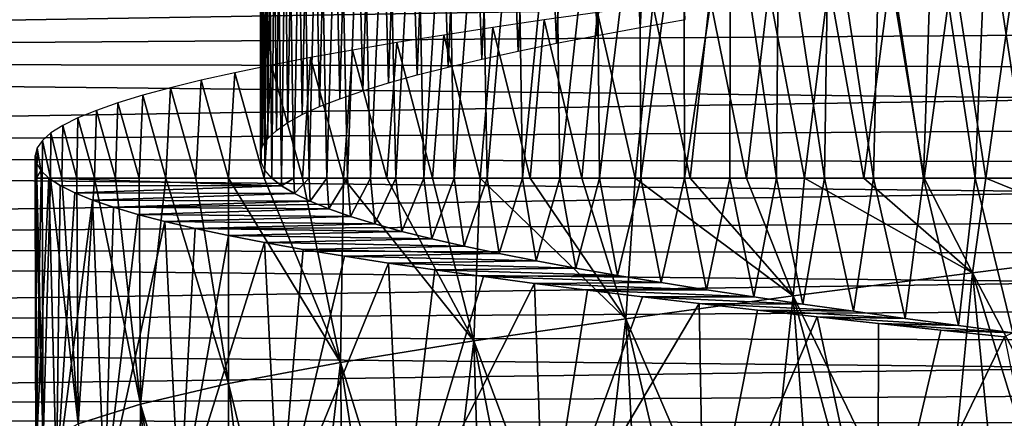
# Model space of a CAD drawing. Header units: millimetres. Extents: x -161 to 161, y -94 to 1149.
# Tile 879 of 1056: x 37.42 to 42.66, y 448.22 to 450.34. Entities that reach past the tile are written whole.
import ezdxf

# ---------------------------------------------------------------- set-up
doc = ezdxf.new("R2010")
doc.units = ezdxf.units.MM
doc.header["$LTSCALE"] = 81.481481
for name, color, linetype in [('43', 7, 'CONTINUOUS'), ('44', 7, 'CONTINUOUS'), ('62', 7, 'CONTINUOUS'), ('78', 7, 'CONTINUOUS'), ('86', 7, 'CONTINUOUS'), ('87', 7, 'CONTINUOUS'), ('88', 7, 'CONTINUOUS')]:
    doc.layers.add(name, color=color, linetype=linetype)

msp = doc.modelspace()

# ---------------------------------------------------------------- linework, layer by layer
at = {"layer": '43', "color": 7, "linetype": 'CONTINUOUS', "true_color": 0xaaaaaa}
for points in [[(53, 450.5959, -13.1252), (53, 450.3327, -12.9039), (24.2, 450.6484, -13.1683), (53, 450.5959, -13.1252)], [(24.2, 450.6484, -13.1683), (53, 450.3327, -12.9039), (24.2, 450.1269, -12.7247), (24.2, 450.6484, -13.1683)], [(53, 450.3327, -12.9039), (53, 450.0734, -12.6768), (24.2, 450.1269, -12.7247), (53, 450.3327, -12.9039)], [(53, 450.0734, -12.6768), (53, 449.8185, -12.4442), (24.2, 450.1269, -12.7247), (53, 450.0734, -12.6768)], [(24.2, 450.1269, -12.7247), (53, 449.8185, -12.4442), (24.2, 449.6237, -12.2604), (24.2, 450.1269, -12.7247)], [(53, 449.8185, -12.4442), (53, 449.5682, -12.2065), (24.2, 449.6237, -12.2604), (53, 449.8185, -12.4442)], [(53, 449.5682, -12.2065), (53, 449.3229, -11.9639), (24.2, 449.6237, -12.2604), (53, 449.5682, -12.2065)], [(24.2, 449.6237, -12.2604), (53, 449.3229, -11.9639), (24.2, 449.1396, -11.7763), (24.2, 449.6237, -12.2604)], [(53, 449.3229, -11.9639), (53, 449.0828, -11.7167), (24.2, 449.1396, -11.7763), (53, 449.3229, -11.9639)], [(53, 449.0828, -11.7167), (53, 448.8482, -11.4652), (24.2, 449.1396, -11.7763), (53, 449.0828, -11.7167)], [(24.2, 449.1396, -11.7763), (53, 448.8482, -11.4652), (24.2, 448.6753, -11.2731), (24.2, 449.1396, -11.7763)], [(53, 448.8482, -11.4652), (53, 448.6194, -11.2096), (24.2, 448.6753, -11.2731), (53, 448.8482, -11.4652)], [(53, 448.6194, -11.2096), (53, 448.396, -10.9496), (24.2, 448.6753, -11.2731), (53, 448.6194, -11.2096)], [(24.2, 448.6753, -11.2731), (53, 448.396, -10.9496), (24.2, 448.2317, -10.7516), (24.2, 448.6753, -11.2731)], [(53, 448.396, -10.9496), (53, 448.1778, -10.685), (24.2, 448.2317, -10.7516), (53, 448.396, -10.9496)], [(53, 448.1778, -10.685), (53, 447.9648, -10.4157), (24.2, 448.2317, -10.7516), (53, 448.1778, -10.685)], [(24.2, 448.2317, -10.7516), (53, 447.9648, -10.4157), (24.2, 447.8095, -10.2126), (24.2, 448.2317, -10.7516)]]:
    msp.add_3dface(points, dxfattribs=at)
at = {"layer": '44', "color": 7, "linetype": 'CONTINUOUS', "true_color": 0xaaaaaa}
for points in [[(24.2, 450.1269, 12.7247), (53, 450.5959, 13.1252), (24.2, 450.6484, 13.1683), (24.2, 450.1269, 12.7247)], [(53, 450.3327, 12.9039), (53, 450.5959, 13.1252), (24.2, 450.1269, 12.7247), (53, 450.3327, 12.9039)], [(53, 450.0734, 12.6768), (53, 450.3327, 12.9039), (24.2, 450.1269, 12.7247), (53, 450.0734, 12.6768)], [(24.2, 449.6237, 12.2604), (53, 450.0734, 12.6768), (24.2, 450.1269, 12.7247), (24.2, 449.6237, 12.2604)], [(53, 449.8185, 12.4442), (53, 450.0734, 12.6768), (24.2, 449.6237, 12.2604), (53, 449.8185, 12.4442)], [(53, 449.5682, 12.2065), (53, 449.8185, 12.4442), (24.2, 449.6237, 12.2604), (53, 449.5682, 12.2065)], [(24.2, 449.1396, 11.7763), (53, 449.5682, 12.2065), (24.2, 449.6237, 12.2604), (24.2, 449.1396, 11.7763)], [(53, 449.3229, 11.9639), (53, 449.5682, 12.2065), (24.2, 449.1396, 11.7763), (53, 449.3229, 11.9639)], [(53, 449.0828, 11.7167), (53, 449.3229, 11.9639), (24.2, 449.1396, 11.7763), (53, 449.0828, 11.7167)], [(24.2, 448.6753, 11.2731), (53, 449.0828, 11.7167), (24.2, 449.1396, 11.7763), (24.2, 448.6753, 11.2731)], [(53, 448.8482, 11.4652), (53, 449.0828, 11.7167), (24.2, 448.6753, 11.2731), (53, 448.8482, 11.4652)], [(53, 448.6194, 11.2096), (53, 448.8482, 11.4652), (24.2, 448.6753, 11.2731), (53, 448.6194, 11.2096)], [(24.2, 448.2317, 10.7516), (53, 448.6194, 11.2096), (24.2, 448.6753, 11.2731), (24.2, 448.2317, 10.7516)], [(53, 448.396, 10.9496), (53, 448.6194, 11.2096), (24.2, 448.2317, 10.7516), (53, 448.396, 10.9496)], [(53, 448.1778, 10.685), (53, 448.396, 10.9496), (24.2, 448.2317, 10.7516), (53, 448.1778, 10.685)], [(24.2, 447.8095, 10.2126), (53, 448.1778, 10.685), (24.2, 448.2317, 10.7516), (24.2, 447.8095, 10.2126)]]:
    msp.add_3dface(points, dxfattribs=at)
at = {"layer": '62', "color": 7, "linetype": 'CONTINUOUS', "true_color": 0xaaaaaa}
for points in [[(42.057, 450.5823, 6.5594), (42.2376, 449.5, 6.6238), (42.3907, 450.6224, 6.6742), (42.057, 450.5823, 6.5594)], [(42.2376, 449.5, 6.6238), (42.5652, 449.5, 6.7269), (42.3907, 450.6224, 6.6742), (42.2376, 449.5, 6.6238)], [(42.3907, 450.6224, 6.6742), (42.5652, 449.5, 6.7269), (42.7297, 450.6625, 6.7721), (42.3907, 450.6224, 6.6742)], [(42.5652, 449.5, 6.7269), (42.8983, 449.5, 6.8141), (42.7297, 450.6625, 6.7721), (42.5652, 449.5, 6.7269)], [(41.7295, 450.5422, 6.428), (41.9157, 449.5, 6.505), (42.057, 450.5823, 6.5594), (41.7295, 450.5422, 6.428)], [(41.9157, 449.5, 6.505), (42.2376, 449.5, 6.6238), (42.057, 450.5823, 6.5594), (41.9157, 449.5, 6.505)], [(41.4088, 450.502, 6.2803), (41.5999, 449.5, 6.3707), (41.7295, 450.5422, 6.428), (41.4088, 450.502, 6.2803)], [(41.5999, 449.5, 6.3707), (41.9157, 449.5, 6.505), (41.7295, 450.5422, 6.428), (41.5999, 449.5, 6.3707)], [(40.7917, 450.4217, 5.937), (40.9897, 449.5, 6.0562), (41.0959, 450.4619, 6.1165), (40.7917, 450.4217, 5.937)], [(40.9897, 449.5, 6.0562), (41.2908, 449.5, 6.2209), (41.0959, 450.4619, 6.1165), (40.9897, 449.5, 6.0562)], [(41.0959, 450.4619, 6.1165), (41.2908, 449.5, 6.2209), (41.4088, 450.502, 6.2803), (41.0959, 450.4619, 6.1165)], [(41.2908, 449.5, 6.2209), (41.5999, 449.5, 6.3707), (41.4088, 450.502, 6.2803), (41.2908, 449.5, 6.2209)], [(40.4971, 450.3816, 5.7424), (40.697, 449.5, 5.8767), (40.7917, 450.4217, 5.937), (40.4971, 450.3816, 5.7424)], [(40.697, 449.5, 5.8767), (40.9897, 449.5, 6.0562), (40.7917, 450.4217, 5.937), (40.697, 449.5, 5.8767)], [(40.2128, 450.3414, 5.5332), (40.4129, 449.5, 5.6827), (40.4971, 450.3816, 5.7424), (40.2128, 450.3414, 5.5332)], [(40.4129, 449.5, 5.6827), (40.697, 449.5, 5.8767), (40.4971, 450.3816, 5.7424), (40.4129, 449.5, 5.6827)], [(39.6779, 450.2612, 5.0736), (39.8726, 449.5, 5.2518), (39.9396, 450.3013, 5.31), (39.6779, 450.2612, 5.0736)], [(39.8726, 449.5, 5.2518), (40.1378, 449.5, 5.4742), (39.9396, 450.3013, 5.31), (39.8726, 449.5, 5.2518)], [(39.9396, 450.3013, 5.31), (40.1378, 449.5, 5.4742), (40.2128, 450.3414, 5.5332), (39.9396, 450.3013, 5.31)], [(40.1378, 449.5, 5.4742), (40.4129, 449.5, 5.6827), (40.2128, 450.3414, 5.5332), (40.1378, 449.5, 5.4742)], [(39.4284, 450.2211, 4.8244), (39.618, 449.5, 5.016), (39.6779, 450.2612, 5.0736), (39.4284, 450.2211, 4.8244)], [(39.618, 449.5, 5.016), (39.8726, 449.5, 5.2518), (39.6779, 450.2612, 5.0736), (39.618, 449.5, 5.016)], [(39.1917, 450.181, 4.5629), (39.375, 449.5, 4.7676), (39.4284, 450.2211, 4.8244), (39.1917, 450.181, 4.5629)], [(39.375, 449.5, 4.7676), (39.618, 449.5, 5.016), (39.4284, 450.2211, 4.8244), (39.375, 449.5, 4.7676)], [(38.9684, 450.1409, 4.2897), (39.1442, 449.5, 4.5071), (39.1917, 450.181, 4.5629), (38.9684, 450.1409, 4.2897)], [(39.1442, 449.5, 4.5071), (39.375, 449.5, 4.7676), (39.1917, 450.181, 4.5629), (39.1442, 449.5, 4.5071)], [(38.5648, 450.0607, 3.7109), (38.7213, 449.5, 3.9504), (38.7593, 450.1008, 4.0054), (38.5648, 450.0607, 3.7109)], [(38.7213, 449.5, 3.9504), (38.926, 449.5, 4.2344), (38.7593, 450.1008, 4.0054), (38.7213, 449.5, 3.9504)], [(38.7593, 450.1008, 4.0054), (38.926, 449.5, 4.2344), (38.9684, 450.1409, 4.2897), (38.7593, 450.1008, 4.0054)], [(38.926, 449.5, 4.2344), (39.1442, 449.5, 4.5071), (38.9684, 450.1409, 4.2897), (38.926, 449.5, 4.2344)], [(38.3855, 450.0205, 3.4071), (38.5311, 449.5, 3.6564), (38.5648, 450.0607, 3.7109), (38.3855, 450.0205, 3.4071)], [(38.5311, 449.5, 3.6564), (38.7213, 449.5, 3.9504), (38.5648, 450.0607, 3.7109), (38.5311, 449.5, 3.6564)], [(38.2218, 449.9805, 3.0949), (38.3565, 449.5, 3.3544), (38.3855, 450.0205, 3.4071), (38.2218, 449.9805, 3.0949)], [(38.3565, 449.5, 3.3544), (38.5311, 449.5, 3.6564), (38.3855, 450.0205, 3.4071), (38.3565, 449.5, 3.3544)], [(37.9424, 449.9003, 2.4482), (38.0555, 449.5, 2.7317), (38.074, 449.9404, 2.775), (37.9424, 449.9003, 2.4482)], [(38.0555, 449.5, 2.7317), (38.198, 449.5, 3.046), (38.074, 449.9404, 2.775), (38.0555, 449.5, 2.7317)], [(38.074, 449.9404, 2.775), (38.198, 449.5, 3.046), (38.2218, 449.9805, 3.0949), (38.074, 449.9404, 2.775)], [(38.198, 449.5, 3.046), (38.3565, 449.5, 3.3544), (38.2218, 449.9805, 3.0949), (38.198, 449.5, 3.046)], [(37.8274, 449.8603, 2.1153), (37.9287, 449.5, 2.4113), (37.9424, 449.9003, 2.4482), (37.8274, 449.8603, 2.1153)], [(37.9287, 449.5, 2.4113), (38.0555, 449.5, 2.7317), (37.9424, 449.9003, 2.4482), (37.9287, 449.5, 2.4113)], [(37.7293, 449.8202, 1.7769), (37.8177, 449.5, 2.0844), (37.8274, 449.8603, 2.1153), (37.7293, 449.8202, 1.7769)], [(37.8177, 449.5, 2.0844), (37.9287, 449.5, 2.4113), (37.8274, 449.8603, 2.1153), (37.8177, 449.5, 2.0844)], [(37.5851, 449.7401, 1.0871), (37.6439, 449.5, 1.4116), (37.6485, 449.7802, 1.4338), (37.5851, 449.7401, 1.0871)], [(37.6439, 449.5, 1.4116), (37.7225, 449.5, 1.7508), (37.6485, 449.7802, 1.4338), (37.6439, 449.5, 1.4116)], [(37.6485, 449.7802, 1.4338), (37.7225, 449.5, 1.7508), (37.7293, 449.8202, 1.7769), (37.6485, 449.7802, 1.4338)], [(37.7225, 449.5, 1.7508), (37.8177, 449.5, 2.0844), (37.7293, 449.8202, 1.7769), (37.7225, 449.5, 1.7508)], [(37.5394, 449.7, 0.7377), (37.5822, 449.5, 1.0681), (37.5851, 449.7401, 1.0871), (37.5394, 449.7, 0.7377)], [(37.5822, 449.5, 1.0681), (37.6439, 449.5, 1.4116), (37.5851, 449.7401, 1.0871), (37.5822, 449.5, 1.0681)], [(37.5111, 449.66, 0.3867), (37.5377, 449.5, 0.7218), (37.5394, 449.7, 0.7377), (37.5111, 449.66, 0.3867)], [(37.5377, 449.5, 0.7218), (37.5822, 449.5, 1.0681), (37.5394, 449.7, 0.7377), (37.5377, 449.5, 0.7218)], [(37.5004, 449.5, 0.0256), (37.5104, 449.5, 0.3741), (37.5005, 449.62, 0.0348), (37.5004, 449.5, 0.0256)], [(37.5074, 449.58, -0.317), (37.5004, 449.5, 0.0256), (37.5005, 449.62, 0.0348), (37.5074, 449.58, -0.317)], [(37.5005, 449.62, 0.0348), (37.5104, 449.5, 0.3741), (37.5111, 449.66, 0.3867), (37.5005, 449.62, 0.0348)], [(37.5104, 449.5, 0.3741), (37.5377, 449.5, 0.7218), (37.5111, 449.66, 0.3867), (37.5104, 449.5, 0.3741)], [(37.5077, 449.5, -0.3229), (37.5004, 449.5, 0.0256), (37.5074, 449.58, -0.317), (37.5077, 449.5, -0.3229)], [(37.532, 449.54, -0.6678), (37.5077, 449.5, -0.3229), (37.5074, 449.58, -0.317), (37.532, 449.54, -0.6678)], [(37.5323, 449.5, -0.6707), (37.5077, 449.5, -0.3229), (37.532, 449.54, -0.6678), (37.5323, 449.5, -0.6707)], [(37.5742, 449.5, -1.0168), (37.5323, 449.5, -0.6707), (37.532, 449.54, -0.6678), (37.5742, 449.5, -1.0168)]]:
    msp.add_3dface(points, dxfattribs=at)
at = {"layer": '78', "color": 7, "linetype": 'CONTINUOUS', "true_color": 0xaaaaaa}
for points in [[(40.8531, 452.6249, 4.51), (40.619, 452.5826, 4.3101), (40.7241, 450.3019, 4.4026), (40.8531, 452.6249, 4.51)], [(40.9634, 450.3442, 4.597), (40.8531, 452.6249, 4.51), (40.7241, 450.3019, 4.4026), (40.9634, 450.3442, 4.597)], [(40.619, 452.5826, 4.3101), (40.396, 452.5404, 4.0981), (40.4957, 450.2596, 4.1956), (40.619, 452.5826, 4.3101)], [(40.7241, 450.3019, 4.4026), (40.619, 452.5826, 4.3101), (40.4957, 450.2596, 4.1956), (40.7241, 450.3019, 4.4026)], [(40.396, 452.5404, 4.0981), (40.1846, 452.4982, 3.8747), (40.2786, 450.2173, 3.977), (40.396, 452.5404, 4.0981)], [(40.4957, 450.2596, 4.1956), (40.396, 452.5404, 4.0981), (40.2786, 450.2173, 3.977), (40.4957, 450.2596, 4.1956)], [(39.9853, 452.456, 3.6405), (39.7987, 452.4138, 3.3962), (39.8814, 450.1329, 3.5078), (39.9853, 452.456, 3.6405)], [(40.0737, 450.1751, 3.7475), (39.9853, 452.456, 3.6405), (39.8814, 450.1329, 3.5078), (40.0737, 450.1751, 3.7475)], [(40.1846, 452.4982, 3.8747), (39.9853, 452.456, 3.6405), (40.0737, 450.1751, 3.7475), (40.1846, 452.4982, 3.8747)], [(40.2786, 450.2173, 3.977), (40.1846, 452.4982, 3.8747), (40.0737, 450.1751, 3.7475), (40.2786, 450.2173, 3.977)], [(39.7987, 452.4138, 3.3962), (39.6253, 452.3717, 3.1426), (39.702, 450.0907, 3.2583), (39.7987, 452.4138, 3.3962)], [(39.8814, 450.1329, 3.5078), (39.7987, 452.4138, 3.3962), (39.702, 450.0907, 3.2583), (39.8814, 450.1329, 3.5078)], [(39.6253, 452.3717, 3.1426), (39.4657, 452.3295, 2.8801), (39.5361, 450.0486, 2.9998), (39.6253, 452.3717, 3.1426)], [(39.702, 450.0907, 3.2583), (39.6253, 452.3717, 3.1426), (39.5361, 450.0486, 2.9998), (39.702, 450.0907, 3.2583)], [(39.4657, 452.3295, 2.8801), (39.3204, 452.2874, 2.6098), (39.3841, 450.0064, 2.7327), (39.4657, 452.3295, 2.8801)], [(39.5361, 450.0486, 2.9998), (39.4657, 452.3295, 2.8801), (39.3841, 450.0064, 2.7327), (39.5361, 450.0486, 2.9998)], [(39.1897, 452.2453, 2.3321), (39.0739, 452.2032, 2.0479), (39.1239, 449.9221, 2.176), (39.1897, 452.2453, 2.3321)], [(39.2466, 449.9642, 2.4578), (39.1897, 452.2453, 2.3321), (39.1239, 449.9221, 2.176), (39.2466, 449.9642, 2.4578)], [(39.3204, 452.2874, 2.6098), (39.1897, 452.2453, 2.3321), (39.2466, 449.9642, 2.4578), (39.3204, 452.2874, 2.6098)], [(39.3841, 450.0064, 2.7327), (39.3204, 452.2874, 2.6098), (39.2466, 449.9642, 2.4578), (39.3841, 450.0064, 2.7327)], [(39.0739, 452.2032, 2.0479), (38.9731, 452.161, 1.7576), (39.0163, 449.8799, 1.888), (39.0739, 452.2032, 2.0479)], [(39.1239, 449.9221, 2.176), (39.0739, 452.2032, 2.0479), (39.0163, 449.8799, 1.888), (39.1239, 449.9221, 2.176)], [(38.9731, 452.161, 1.7576), (38.8876, 452.1188, 1.4619), (38.9239, 449.8377, 1.5947), (38.9731, 452.161, 1.7576)], [(39.0163, 449.8799, 1.888), (38.9731, 452.161, 1.7576), (38.9239, 449.8377, 1.5947), (39.0163, 449.8799, 1.888)], [(38.8876, 452.1188, 1.4619), (38.8178, 452.0765, 1.162), (38.8471, 449.7954, 1.2967), (38.8876, 452.1188, 1.4619)], [(38.9239, 449.8377, 1.5947), (38.8876, 452.1188, 1.4619), (38.8471, 449.7954, 1.2967), (38.9239, 449.8377, 1.5947)], [(38.764, 452.0342, 0.8586), (38.7264, 451.992, 0.553), (38.7413, 449.711, 0.6907), (38.764, 452.0342, 0.8586)], [(38.7861, 449.7532, 0.9951), (38.764, 452.0342, 0.8586), (38.7413, 449.711, 0.6907), (38.7861, 449.7532, 0.9951)], [(38.8178, 452.0765, 1.162), (38.764, 452.0342, 0.8586), (38.7861, 449.7532, 0.9951), (38.8178, 452.0765, 1.162)], [(38.8471, 449.7954, 1.2967), (38.8178, 452.0765, 1.162), (38.7861, 449.7532, 0.9951), (38.8471, 449.7954, 1.2967)], [(38.7264, 451.992, 0.553), (38.7053, 451.9497, 0.2459), (38.7128, 449.6688, 0.3844), (38.7264, 451.992, 0.553)], [(38.7413, 449.711, 0.6907), (38.7264, 451.992, 0.553), (38.7128, 449.6688, 0.3844), (38.7413, 449.711, 0.6907)], [(38.7053, 451.9497, 0.2459), (38.7006, 451.9075, -0.0617), (38.7007, 449.6266, 0.0771), (38.7053, 451.9497, 0.2459)], [(38.7128, 449.6688, 0.3844), (38.7053, 451.9497, 0.2459), (38.7007, 449.6266, 0.0771), (38.7128, 449.6688, 0.3844)], [(38.7006, 451.9075, -0.0617), (38.7121, 451.8653, -0.3692), (38.7049, 449.5844, -0.2304), (38.7006, 451.9075, -0.0617)], [(38.7007, 449.6266, 0.0771), (38.7006, 451.9075, -0.0617), (38.7049, 449.5844, -0.2304), (38.7007, 449.6266, 0.0771)], [(38.7049, 449.5844, -0.2304), (38.7121, 451.8653, -0.3692), (38.7253, 449.5422, -0.5372), (38.7049, 449.5844, -0.2304)], [(38.7121, 451.8653, -0.3692), (38.7399, 451.8231, -0.6759), (38.7253, 449.5422, -0.5372), (38.7121, 451.8653, -0.3692)], [(38.7253, 449.5422, -0.5372), (38.7399, 451.8231, -0.6759), (38.7618, 449.5, -0.8425), (38.7253, 449.5422, -0.5372)], [(38.7399, 451.8231, -0.6759), (38.7838, 451.7808, -0.9808), (38.7618, 449.5, -0.8425), (38.7399, 451.8231, -0.6759)], [(38.7618, 449.5, -0.8425), (38.7838, 451.7808, -0.9808), (38.813, 449.5, -1.1383), (38.7618, 449.5, -0.8425)], [(38.7838, 451.7808, -0.9808), (38.8439, 451.7385, -1.2833), (38.813, 449.5, -1.1383), (38.7838, 451.7808, -0.9808)], [(38.813, 449.5, -1.1383), (38.8439, 451.7385, -1.2833), (38.8792, 449.5, -1.4303), (38.813, 449.5, -1.1383)], [(38.8439, 451.7385, -1.2833), (38.92, 451.6961, -1.5822), (38.8792, 449.5, -1.4303), (38.8439, 451.7385, -1.2833)], [(38.8792, 449.5, -1.4303), (38.92, 451.6961, -1.5822), (38.9601, 449.5, -1.7174), (38.8792, 449.5, -1.4303)], [(38.92, 451.6961, -1.5822), (39.012, 451.6538, -1.8765), (38.9601, 449.5, -1.7174), (38.92, 451.6961, -1.5822)], [(38.9601, 449.5, -1.7174), (39.012, 451.6538, -1.8765), (39.0555, 449.5, -1.9991), (38.9601, 449.5, -1.7174)], [(39.012, 451.6538, -1.8765), (39.1195, 451.6115, -2.1652), (39.0555, 449.5, -1.9991), (39.012, 451.6538, -1.8765)], [(39.0555, 449.5, -1.9991), (39.1195, 451.6115, -2.1652), (39.1648, 449.5, -2.2744), (39.0555, 449.5, -1.9991)], [(39.1195, 451.6115, -2.1652), (39.2421, 451.5693, -2.4477), (39.1648, 449.5, -2.2744), (39.1195, 451.6115, -2.1652)], [(39.1648, 449.5, -2.2744), (39.2421, 451.5693, -2.4477), (39.2873, 449.5, -2.5423), (39.1648, 449.5, -2.2744)], [(39.2421, 451.5693, -2.4477), (39.3794, 451.527, -2.7232), (39.2873, 449.5, -2.5423), (39.2421, 451.5693, -2.4477)], [(39.2873, 449.5, -2.5423), (39.3794, 451.527, -2.7232), (39.4228, 449.5, -2.8031), (39.2873, 449.5, -2.5423)], [(39.3794, 451.527, -2.7232), (39.5311, 451.4848, -2.991), (39.4228, 449.5, -2.8031), (39.3794, 451.527, -2.7232)], [(39.4228, 449.5, -2.8031), (39.5311, 451.4848, -2.991), (39.5715, 449.5, -3.0572), (39.4228, 449.5, -2.8031)], [(39.5311, 451.4848, -2.991), (39.6968, 451.4425, -3.2507), (39.5715, 449.5, -3.0572), (39.5311, 451.4848, -2.991)], [(39.5715, 449.5, -3.0572), (39.6968, 451.4425, -3.2507), (39.7336, 449.5, -3.3045), (39.5715, 449.5, -3.0572)], [(39.6968, 451.4425, -3.2507), (39.8761, 451.4003, -3.5013), (39.7336, 449.5, -3.3045), (39.6968, 451.4425, -3.2507)], [(39.7336, 449.5, -3.3045), (39.8761, 451.4003, -3.5013), (39.9087, 449.5, -3.544), (39.7336, 449.5, -3.3045)], [(39.8761, 451.4003, -3.5013), (40.0687, 451.3579, -3.7421), (39.9087, 449.5, -3.544), (39.8761, 451.4003, -3.5013)], [(39.9087, 449.5, -3.544), (40.0687, 451.3579, -3.7421), (40.0964, 449.5, -3.7747), (39.9087, 449.5, -3.544)], [(40.0687, 451.3579, -3.7421), (40.2738, 451.3156, -3.9721), (40.0964, 449.5, -3.7747), (40.0687, 451.3579, -3.7421)], [(40.0964, 449.5, -3.7747), (40.2738, 451.3156, -3.9721), (40.296, 449.5, -3.9956), (40.0964, 449.5, -3.7747)], [(40.2738, 451.3156, -3.9721), (40.4907, 451.2734, -4.1908), (40.296, 449.5, -3.9956), (40.2738, 451.3156, -3.9721)], [(40.296, 449.5, -3.9956), (40.4907, 451.2734, -4.1908), (40.5068, 449.5, -4.206), (40.296, 449.5, -3.9956)], [(40.4907, 451.2734, -4.1908), (40.7187, 451.2312, -4.3974), (40.5068, 449.5, -4.206), (40.4907, 451.2734, -4.1908)], [(40.5068, 449.5, -4.206), (40.7187, 451.2312, -4.3974), (40.7284, 449.5, -4.4058), (40.5068, 449.5, -4.206)], [(40.7187, 451.2312, -4.3974), (40.957, 451.189, -4.5916), (40.7284, 449.5, -4.4058), (40.7187, 451.2312, -4.3974)], [(40.7284, 449.5, -4.4058), (40.957, 451.189, -4.5916), (40.9603, 449.5, -4.5942), (40.7284, 449.5, -4.4058)], [(40.957, 451.189, -4.5916), (41.2052, 451.1468, -4.773), (40.9603, 449.5, -4.5942), (40.957, 451.189, -4.5916)], [(40.9603, 449.5, -4.5942), (41.2052, 451.1468, -4.773), (41.2014, 449.5, -4.7704), (40.9603, 449.5, -4.5942)], [(41.2014, 449.5, -4.7704), (41.2052, 451.1468, -4.773), (41.4503, 449.5, -4.9334), (41.2014, 449.5, -4.7704)], [(41.2052, 451.1468, -4.773), (41.4626, 451.1046, -4.9409), (41.4503, 449.5, -4.9334), (41.2052, 451.1468, -4.773)], [(41.4503, 449.5, -4.9334), (41.4626, 451.1046, -4.9409), (41.7056, 449.5, -5.0825), (41.4503, 449.5, -4.9334)], [(41.4626, 451.1046, -4.9409), (41.7285, 451.0624, -5.095), (41.7056, 449.5, -5.0825), (41.4626, 451.1046, -4.9409)], [(41.7056, 449.5, -5.0825), (41.7285, 451.0624, -5.095), (41.9665, 449.5, -5.2173), (41.7056, 449.5, -5.0825)], [(41.7285, 451.0624, -5.095), (42.0024, 451.0203, -5.2346), (41.9665, 449.5, -5.2173), (41.7285, 451.0624, -5.095)], [(41.9665, 449.5, -5.2173), (42.0024, 451.0203, -5.2346), (42.2337, 449.5, -5.3387), (41.9665, 449.5, -5.2173)], [(42.0024, 451.0203, -5.2346), (42.2833, 450.9781, -5.3594), (42.2337, 449.5, -5.3387), (42.0024, 451.0203, -5.2346)], [(42.2337, 449.5, -5.3387), (42.2833, 450.9781, -5.3594), (42.5082, 449.5, -5.4469), (42.2337, 449.5, -5.3387)], [(42.2833, 450.9781, -5.3594), (42.5704, 450.9359, -5.4693), (42.5082, 449.5, -5.4469), (42.2833, 450.9781, -5.3594)], [(42.5082, 449.5, -5.4469), (42.5704, 450.9359, -5.4693), (42.7909, 449.5, -5.5421), (42.5082, 449.5, -5.4469)], [(42.5704, 450.9359, -5.4693), (42.8631, 450.8937, -5.5638), (42.7909, 449.5, -5.5421), (42.5704, 450.9359, -5.4693)]]:
    msp.add_3dface(points, dxfattribs=at)
at = {"layer": '86', "color": 7, "linetype": 'CONTINUOUS', "true_color": 0xaaaaaa}
for points in [[(37.5742, 449.5, -1.0168), (38.7618, 449.5, -0.8425), (38.8139, 449.4586, -1.1437), (37.5742, 449.5, -1.0168)], [(37.6347, 449.4605, -1.3646), (37.5742, 449.5, -1.0168), (38.8139, 449.4586, -1.1437), (37.6347, 449.4605, -1.3646)], [(37.7122, 449.4214, -1.7091), (37.6347, 449.4605, -1.3646), (38.8139, 449.4586, -1.1437), (37.7122, 449.4214, -1.7091)], [(38.8822, 449.4176, -1.4421), (37.7122, 449.4214, -1.7091), (38.8139, 449.4586, -1.1437), (38.8822, 449.4176, -1.4421)], [(37.8069, 449.3827, -2.0493), (37.7122, 449.4214, -1.7091), (38.8822, 449.4176, -1.4421), (37.8069, 449.3827, -2.0493)], [(38.9662, 449.3767, -1.7367), (37.8069, 449.3827, -2.0493), (38.8822, 449.4176, -1.4421), (38.9662, 449.3767, -1.7367)], [(37.9186, 449.3442, -2.3843), (37.8069, 449.3827, -2.0493), (38.9662, 449.3767, -1.7367), (37.9186, 449.3442, -2.3843)], [(39.0657, 449.3362, -2.0269), (37.9186, 449.3442, -2.3843), (38.9662, 449.3767, -1.7367), (39.0657, 449.3362, -2.0269)], [(38.0472, 449.3061, -2.7133), (37.9186, 449.3442, -2.3843), (39.0657, 449.3362, -2.0269), (38.0472, 449.3061, -2.7133)], [(39.1805, 449.2959, -2.3116), (38.0472, 449.3061, -2.7133), (39.0657, 449.3362, -2.0269), (39.1805, 449.2959, -2.3116)], [(38.1924, 449.2682, -3.0355), (38.0472, 449.3061, -2.7133), (39.1805, 449.2959, -2.3116), (38.1924, 449.2682, -3.0355)], [(39.3104, 449.2558, -2.5903), (38.1924, 449.2682, -3.0355), (39.1805, 449.2959, -2.3116), (39.3104, 449.2558, -2.5903)], [(38.3537, 449.2307, -3.3499), (38.1924, 449.2682, -3.0355), (39.3104, 449.2558, -2.5903), (38.3537, 449.2307, -3.3499)], [(39.4551, 449.216, -2.8619), (38.3537, 449.2307, -3.3499), (39.3104, 449.2558, -2.5903), (39.4551, 449.216, -2.8619)], [(38.5306, 449.1935, -3.6558), (38.3537, 449.2307, -3.3499), (39.4551, 449.216, -2.8619), (38.5306, 449.1935, -3.6558)], [(39.6139, 449.1764, -3.1256), (38.5306, 449.1935, -3.6558), (39.4551, 449.216, -2.8619), (39.6139, 449.1764, -3.1256)], [(38.7225, 449.1565, -3.9522), (38.5306, 449.1935, -3.6558), (39.6139, 449.1764, -3.1256), (38.7225, 449.1565, -3.9522)], [(39.7864, 449.137, -3.3803), (38.7225, 449.1565, -3.9522), (39.6139, 449.1764, -3.1256), (39.7864, 449.137, -3.3803)], [(38.9289, 449.1198, -4.2386), (38.7225, 449.1565, -3.9522), (39.7864, 449.137, -3.3803), (38.9289, 449.1198, -4.2386)], [(39.9721, 449.0979, -3.6257), (38.9289, 449.1198, -4.2386), (39.7864, 449.137, -3.3803), (39.9721, 449.0979, -3.6257)], [(39.1492, 449.0834, -4.514), (38.9289, 449.1198, -4.2386), (39.9721, 449.0979, -3.6257), (39.1492, 449.0834, -4.514)], [(40.1707, 449.059, -3.8609), (39.1492, 449.0834, -4.514), (39.9721, 449.0979, -3.6257), (40.1707, 449.059, -3.8609)], [(39.3831, 449.0471, -4.7781), (39.1492, 449.0834, -4.514), (40.1707, 449.059, -3.8609), (39.3831, 449.0471, -4.7781)], [(40.3813, 449.0202, -4.0851), (39.3831, 449.0471, -4.7781), (40.1707, 449.059, -3.8609), (40.3813, 449.0202, -4.0851)], [(39.6302, 449.011, -5.03), (39.3831, 449.0471, -4.7781), (40.3813, 449.0202, -4.0851), (39.6302, 449.011, -5.03)], [(40.6032, 448.9817, -4.2976), (39.6302, 449.011, -5.03), (40.3813, 449.0202, -4.0851), (40.6032, 448.9817, -4.2976)], [(39.8897, 448.9751, -5.2691), (39.6302, 449.011, -5.03), (40.6032, 448.9817, -4.2976), (39.8897, 448.9751, -5.2691)], [(40.8358, 448.9433, -4.4979), (39.8897, 448.9751, -5.2691), (40.6032, 448.9817, -4.2976), (40.8358, 448.9433, -4.4979)], [(40.1611, 448.9394, -5.4948), (39.8897, 448.9751, -5.2691), (40.8358, 448.9433, -4.4979), (40.1611, 448.9394, -5.4948)], [(41.0783, 448.9051, -4.6854), (40.1611, 448.9394, -5.4948), (40.8358, 448.9433, -4.4979), (41.0783, 448.9051, -4.6854)], [(40.4435, 448.9037, -5.7066), (40.1611, 448.9394, -5.4948), (41.0783, 448.9051, -4.6854), (40.4435, 448.9037, -5.7066)], [(41.3302, 448.867, -4.8599), (40.4435, 448.9037, -5.7066), (41.0783, 448.9051, -4.6854), (41.3302, 448.867, -4.8599)], [(40.7361, 448.8681, -5.9041), (40.4435, 448.9037, -5.7066), (41.3302, 448.867, -4.8599), (40.7361, 448.8681, -5.9041)], [(41.0381, 448.8326, -6.0866), (40.7361, 448.8681, -5.9041), (41.5911, 448.829, -5.0208), (41.0381, 448.8326, -6.0866)], [(41.5911, 448.829, -5.0208), (40.7361, 448.8681, -5.9041), (41.3302, 448.867, -4.8599), (41.5911, 448.829, -5.0208)], [(41.3489, 448.7972, -6.2538), (41.0381, 448.8326, -6.0866), (41.8602, 448.791, -5.1677), (41.3489, 448.7972, -6.2538)], [(41.8602, 448.791, -5.1677), (41.0381, 448.8326, -6.0866), (41.5911, 448.829, -5.0208), (41.8602, 448.791, -5.1677)], [(41.6676, 448.7617, -6.4051), (41.3489, 448.7972, -6.2538), (42.1366, 448.753, -5.3003), (41.6676, 448.7617, -6.4051)], [(42.1366, 448.753, -5.3003), (41.3489, 448.7972, -6.2538), (41.8602, 448.791, -5.1677), (42.1366, 448.753, -5.3003)], [(41.9936, 448.7263, -6.54), (41.6676, 448.7617, -6.4051), (42.4197, 448.7149, -5.4181), (41.9936, 448.7263, -6.54)], [(42.4197, 448.7149, -5.4181), (41.6676, 448.7617, -6.4051), (42.1366, 448.753, -5.3003), (42.4197, 448.7149, -5.4181)], [(42.3261, 448.6907, -6.6582), (41.9936, 448.7263, -6.54), (42.7087, 448.6768, -5.521), (42.3261, 448.6907, -6.6582)], [(42.7087, 448.6768, -5.521), (41.9936, 448.7263, -6.54), (42.4197, 448.7149, -5.4181), (42.7087, 448.6768, -5.521)], [(42.6641, 448.6551, -6.7595), (42.3261, 448.6907, -6.6582), (42.7087, 448.6768, -5.521), (42.6641, 448.6551, -6.7595)]]:
    msp.add_3dface(points, dxfattribs=at)
at = {"layer": '87', "color": 7, "linetype": 'CONTINUOUS', "true_color": 0xaaaaaa}
for points in [[(37.5104, 449.5, 0.3741), (37.5004, 449.5, 0.0256), (37.5435, 448.091, 0.7641), (37.5104, 449.5, 0.3741)], [(37.5004, 449.5, 0.0256), (37.5077, 449.5, -0.3229), (37.5043, 447.9929, -0.2591), (37.5004, 449.5, 0.0256)], [(37.5435, 448.091, 0.7641), (37.5004, 449.5, 0.0256), (37.5043, 447.9929, -0.2591), (37.5435, 448.091, 0.7641)], [(37.5077, 449.5, -0.3229), (37.5323, 449.5, -0.6707), (37.5043, 447.9929, -0.2591), (37.5077, 449.5, -0.3229)], [(37.5323, 449.5, -0.6707), (37.5742, 449.5, -1.0168), (37.5043, 447.9929, -0.2591), (37.5323, 449.5, -0.6707)], [(37.5043, 447.9929, -0.2591), (37.5742, 449.5, -1.0168), (37.615, 447.8976, -1.2772), (37.5043, 447.9929, -0.2591)], [(37.5377, 449.5, 0.7218), (37.5104, 449.5, 0.3741), (37.5435, 448.091, 0.7641), (37.5377, 449.5, 0.7218)], [(37.5822, 449.5, 1.0681), (37.5377, 449.5, 0.7218), (37.5435, 448.091, 0.7641), (37.5822, 449.5, 1.0681)], [(37.7308, 448.1923, 1.7707), (37.5822, 449.5, 1.0681), (37.5435, 448.091, 0.7641), (37.7308, 448.1923, 1.7707)], [(37.5742, 449.5, -1.0168), (37.6347, 449.4605, -1.3646), (37.615, 447.8976, -1.2772), (37.5742, 449.5, -1.0168)], [(37.6439, 449.5, 1.4116), (37.5822, 449.5, 1.0681), (37.7308, 448.1923, 1.7707), (37.6439, 449.5, 1.4116)], [(37.7225, 449.5, 1.7508), (37.6439, 449.5, 1.4116), (37.7308, 448.1923, 1.7707), (37.7225, 449.5, 1.7508)], [(37.8177, 449.5, 2.0844), (37.7225, 449.5, 1.7508), (37.7308, 448.1923, 1.7707), (37.8177, 449.5, 2.0844)], [(38.062, 448.2971, 2.7393), (37.8177, 449.5, 2.0844), (37.7308, 448.1923, 1.7707), (38.062, 448.2971, 2.7393)], [(37.9287, 449.5, 2.4113), (37.8177, 449.5, 2.0844), (38.062, 448.2971, 2.7393), (37.9287, 449.5, 2.4113)], [(38.0555, 449.5, 2.7317), (37.9287, 449.5, 2.4113), (38.062, 448.2971, 2.7393), (38.0555, 449.5, 2.7317)], [(38.198, 449.5, 3.046), (38.0555, 449.5, 2.7317), (38.062, 448.2971, 2.7393), (38.198, 449.5, 3.046)], [(38.5311, 448.4055, 3.6489), (38.198, 449.5, 3.046), (38.062, 448.2971, 2.7393), (38.5311, 448.4055, 3.6489)], [(38.3565, 449.5, 3.3544), (38.198, 449.5, 3.046), (38.5311, 448.4055, 3.6489), (38.3565, 449.5, 3.3544)], [(38.5311, 449.5, 3.6564), (38.3565, 449.5, 3.3544), (38.5311, 448.4055, 3.6489), (38.5311, 449.5, 3.6564)], [(38.7213, 449.5, 3.9504), (38.5311, 449.5, 3.6564), (39.127, 448.5175, 4.4807), (38.7213, 449.5, 3.9504)], [(39.127, 448.5175, 4.4807), (38.5311, 449.5, 3.6564), (38.5311, 448.4055, 3.6489), (39.127, 448.5175, 4.4807)], [(38.926, 449.5, 4.2344), (38.7213, 449.5, 3.9504), (39.127, 448.5175, 4.4807), (38.926, 449.5, 4.2344)], [(39.1442, 449.5, 4.5071), (38.926, 449.5, 4.2344), (39.127, 448.5175, 4.4807), (39.1442, 449.5, 4.5071)], [(39.8375, 448.6328, 5.2166), (39.1442, 449.5, 4.5071), (39.127, 448.5175, 4.4807), (39.8375, 448.6328, 5.2166)], [(39.375, 449.5, 4.7676), (39.1442, 449.5, 4.5071), (39.8375, 448.6328, 5.2166), (39.375, 449.5, 4.7676)], [(39.618, 449.5, 5.016), (39.375, 449.5, 4.7676), (39.8375, 448.6328, 5.2166), (39.618, 449.5, 5.016)], [(39.8726, 449.5, 5.2518), (39.618, 449.5, 5.016), (39.8375, 448.6328, 5.2166), (39.8726, 449.5, 5.2518)], [(40.6477, 448.7513, 5.8409), (39.8726, 449.5, 5.2518), (39.8375, 448.6328, 5.2166), (40.6477, 448.7513, 5.8409)], [(40.1378, 449.5, 5.4742), (39.8726, 449.5, 5.2518), (40.6477, 448.7513, 5.8409), (40.1378, 449.5, 5.4742)], [(40.4129, 449.5, 5.6827), (40.1378, 449.5, 5.4742), (40.6477, 448.7513, 5.8409), (40.4129, 449.5, 5.6827)], [(40.697, 449.5, 5.8767), (40.4129, 449.5, 5.6827), (40.6477, 448.7513, 5.8409), (40.697, 449.5, 5.8767)], [(41.5397, 448.8724, 6.3409), (40.697, 449.5, 5.8767), (40.6477, 448.7513, 5.8409), (41.5397, 448.8724, 6.3409)], [(40.9897, 449.5, 6.0562), (40.697, 449.5, 5.8767), (41.5397, 448.8724, 6.3409), (40.9897, 449.5, 6.0562)], [(41.2908, 449.5, 6.2209), (40.9897, 449.5, 6.0562), (41.5397, 448.8724, 6.3409), (41.2908, 449.5, 6.2209)], [(41.5999, 449.5, 6.3707), (41.2908, 449.5, 6.2209), (41.5397, 448.8724, 6.3409), (41.5999, 449.5, 6.3707)], [(42.4949, 448.9958, 6.7049), (41.5999, 449.5, 6.3707), (41.5397, 448.8724, 6.3409), (42.4949, 448.9958, 6.7049)], [(41.9157, 449.5, 6.505), (41.5999, 449.5, 6.3707), (42.4949, 448.9958, 6.7049), (41.9157, 449.5, 6.505)], [(42.2376, 449.5, 6.6238), (41.9157, 449.5, 6.505), (42.4949, 448.9958, 6.7049), (42.2376, 449.5, 6.6238)], [(42.5652, 449.5, 6.7269), (42.2376, 449.5, 6.6238), (42.4949, 448.9958, 6.7049), (42.5652, 449.5, 6.7269)], [(43.4929, 449.1209, 6.9258), (42.5652, 449.5, 6.7269), (42.4949, 448.9958, 6.7049), (43.4929, 449.1209, 6.9258)], [(42.8983, 449.5, 6.8141), (42.5652, 449.5, 6.7269), (43.4929, 449.1209, 6.9258), (42.8983, 449.5, 6.8141)], [(37.6347, 449.4605, -1.3646), (37.7122, 449.4214, -1.7091), (37.615, 447.8976, -1.2772), (37.6347, 449.4605, -1.3646)], [(37.7122, 449.4214, -1.7091), (37.8069, 449.3827, -2.0493), (37.615, 447.8976, -1.2772), (37.7122, 449.4214, -1.7091)], [(37.615, 447.8976, -1.2772), (37.8069, 449.3827, -2.0493), (37.8717, 447.8048, -2.2687), (37.615, 447.8976, -1.2772)], [(37.8069, 449.3827, -2.0493), (37.9186, 449.3442, -2.3843), (37.8717, 447.8048, -2.2687), (37.8069, 449.3827, -2.0493)], [(37.9186, 449.3442, -2.3843), (38.0472, 449.3061, -2.7133), (37.8717, 447.8048, -2.2687), (37.9186, 449.3442, -2.3843)], [(38.0472, 449.3061, -2.7133), (38.1924, 449.2682, -3.0355), (37.8717, 447.8048, -2.2687), (38.0472, 449.3061, -2.7133)], [(37.8717, 447.8048, -2.2687), (38.1924, 449.2682, -3.0355), (38.27, 447.7137, -3.2121), (37.8717, 447.8048, -2.2687)], [(38.1924, 449.2682, -3.0355), (38.3537, 449.2307, -3.3499), (38.27, 447.7137, -3.2121), (38.1924, 449.2682, -3.0355)], [(38.3537, 449.2307, -3.3499), (38.5306, 449.1935, -3.6558), (38.27, 447.7137, -3.2121), (38.3537, 449.2307, -3.3499)], [(38.5306, 449.1935, -3.6558), (38.7225, 449.1565, -3.9522), (38.27, 447.7137, -3.2121), (38.5306, 449.1935, -3.6558)], [(38.27, 447.7137, -3.2121), (38.7225, 449.1565, -3.9522), (38.8014, 447.6236, -4.0877), (38.27, 447.7137, -3.2121)], [(38.7225, 449.1565, -3.9522), (38.9289, 449.1198, -4.2386), (38.8014, 447.6236, -4.0877), (38.7225, 449.1565, -3.9522)], [(38.9289, 449.1198, -4.2386), (39.1492, 449.0834, -4.514), (38.8014, 447.6236, -4.0877), (38.9289, 449.1198, -4.2386)], [(43.3527, 447.3656, 6.8786), (43.4929, 449.1209, 6.9258), (42.4949, 448.9958, 6.7049), (43.3527, 447.3656, 6.8786)], [(39.1492, 449.0834, -4.514), (39.3831, 449.0471, -4.7781), (38.8014, 447.6236, -4.0877), (39.1492, 449.0834, -4.514)], [(38.8014, 447.6236, -4.0877), (39.3831, 449.0471, -4.7781), (39.4537, 447.5338, -4.877), (38.8014, 447.6236, -4.0877)], [(39.3831, 449.0471, -4.7781), (39.6302, 449.011, -5.03), (39.4537, 447.5338, -4.877), (39.3831, 449.0471, -4.7781)], [(39.6302, 449.011, -5.03), (39.8897, 448.9751, -5.2691), (39.4537, 447.5338, -4.877), (39.6302, 449.011, -5.03)], [(42.326, 447.2415, 6.6242), (42.4949, 448.9958, 6.7049), (41.5397, 448.8724, 6.3409), (42.326, 447.2415, 6.6242)], [(42.326, 447.2415, 6.6242), (42.6637, 447.2823, 6.7261), (42.4949, 448.9958, 6.7049), (42.326, 447.2415, 6.6242)], [(42.6637, 447.2823, 6.7261), (43.0063, 447.3237, 6.8109), (42.4949, 448.9958, 6.7049), (42.6637, 447.2823, 6.7261)], [(43.0063, 447.3237, 6.8109), (43.3527, 447.3656, 6.8786), (42.4949, 448.9958, 6.7049), (43.0063, 447.3237, 6.8109)], [(39.8897, 448.9751, -5.2691), (40.1611, 448.9394, -5.4948), (39.4537, 447.5338, -4.877), (39.8897, 448.9751, -5.2691)], [(39.4537, 447.5338, -4.877), (40.1611, 448.9394, -5.4948), (40.2141, 447.4435, -5.5625), (39.4537, 447.5338, -4.877)], [(40.1611, 448.9394, -5.4948), (40.4435, 448.9037, -5.7066), (40.2141, 447.4435, -5.5625), (40.1611, 448.9394, -5.4948)], [(40.4435, 448.9037, -5.7066), (40.7361, 448.8681, -5.9041), (40.2141, 447.4435, -5.5625), (40.4435, 448.9037, -5.7066)], [(40.7361, 448.8681, -5.9041), (41.0381, 448.8326, -6.0866), (40.2141, 447.4435, -5.5625), (40.7361, 448.8681, -5.9041)], [(40.2141, 447.4435, -5.5625), (41.0381, 448.8326, -6.0866), (41.0658, 447.3517, -6.1305), (40.2141, 447.4435, -5.5625)], [(41.3496, 447.1225, 6.2181), (41.5397, 448.8724, 6.3409), (40.6477, 448.7513, 5.8409), (41.3496, 447.1225, 6.2181)], [(41.0381, 448.8326, -6.0866), (41.3489, 448.7972, -6.2538), (41.0658, 447.3517, -6.1305), (41.0381, 448.8326, -6.0866)], [(41.3496, 447.1225, 6.2181), (41.6681, 447.1616, 6.3699), (41.5397, 448.8724, 6.3409), (41.3496, 447.1225, 6.2181)], [(41.6681, 447.1616, 6.3699), (41.9938, 447.2013, 6.5054), (41.5397, 448.8724, 6.3409), (41.6681, 447.1616, 6.3699)], [(41.9938, 447.2013, 6.5054), (42.326, 447.2415, 6.6242), (41.5397, 448.8724, 6.3409), (41.9938, 447.2013, 6.5054)], [(41.3489, 448.7972, -6.2538), (41.6676, 448.7617, -6.4051), (41.0658, 447.3517, -6.1305), (41.3489, 448.7972, -6.2538)], [(40.4447, 447.0087, 5.6689), (40.6477, 448.7513, 5.8409), (39.8375, 448.6328, 5.2166), (40.4447, 447.0087, 5.6689)], [(40.4447, 447.0087, 5.6689), (40.7371, 447.046, 5.8671), (40.6477, 448.7513, 5.8409), (40.4447, 447.0087, 5.6689)], [(40.7371, 447.046, 5.8671), (41.039, 447.0839, 6.0503), (40.6477, 448.7513, 5.8409), (40.7371, 447.046, 5.8671)], [(41.039, 447.0839, 6.0503), (41.3496, 447.1225, 6.2181), (40.6477, 448.7513, 5.8409), (41.039, 447.0839, 6.0503)], [(41.0658, 447.3517, -6.1305), (41.6676, 448.7617, -6.4051), (41.9904, 447.2576, -6.5689), (41.0658, 447.3517, -6.1305)], [(41.6676, 448.7617, -6.4051), (41.9936, 448.7263, -6.54), (41.9904, 447.2576, -6.5689), (41.6676, 448.7617, -6.4051)], [(41.9936, 448.7263, -6.54), (42.3261, 448.6907, -6.6582), (41.9904, 447.2576, -6.5689), (41.9936, 448.7263, -6.54)], [(42.3261, 448.6907, -6.6582), (42.6641, 448.6551, -6.7595), (41.9904, 447.2576, -6.5689), (42.3261, 448.6907, -6.6582)], [(39.6314, 446.9006, 4.9898), (39.8375, 448.6328, 5.2166), (39.127, 448.5175, 4.4807), (39.6314, 446.9006, 4.9898)], [(39.6314, 446.9006, 4.9898), (39.8911, 446.936, 5.2298), (39.8375, 448.6328, 5.2166), (39.6314, 446.9006, 4.9898)], [(39.8911, 446.936, 5.2298), (40.1624, 446.9721, 5.4564), (39.8375, 448.6328, 5.2166), (39.8911, 446.936, 5.2298)], [(40.1624, 446.9721, 5.4564), (40.4447, 447.0087, 5.6689), (39.8375, 448.6328, 5.2166), (40.1624, 446.9721, 5.4564)], [(41.9904, 447.2576, -6.5689), (42.6641, 448.6551, -6.7595), (42.9688, 447.1603, -6.8674), (41.9904, 447.2576, -6.5689)], [(38.9292, 446.798, 4.1947), (39.127, 448.5175, 4.4807), (38.5311, 448.4055, 3.6489), (38.9292, 446.798, 4.1947)], [(38.9292, 446.798, 4.1947), (39.1498, 446.8316, 4.4715), (39.127, 448.5175, 4.4807), (38.9292, 446.798, 4.1947)], [(39.1498, 446.8316, 4.4715), (39.3841, 446.8657, 4.7368), (39.127, 448.5175, 4.4807), (39.1498, 446.8316, 4.4715)], [(39.3841, 446.8657, 4.7368), (39.6314, 446.9006, 4.9898), (39.127, 448.5175, 4.4807), (39.3841, 446.8657, 4.7368)], [(38.5307, 446.7328, 3.6096), (38.5311, 448.4055, 3.6489), (38.062, 448.2971, 2.7393), (38.5307, 446.7328, 3.6096)], [(38.5307, 446.7328, 3.6096), (38.7227, 446.7651, 3.9072), (38.5311, 448.4055, 3.6489), (38.5307, 446.7328, 3.6096)], [(38.7227, 446.7651, 3.9072), (38.9292, 446.798, 4.1947), (38.5311, 448.4055, 3.6489), (38.7227, 446.7651, 3.9072)], [(38.0475, 446.6395, 2.6644), (38.062, 448.2971, 2.7393), (37.7308, 448.1923, 1.7707), (38.0475, 446.6395, 2.6644)], [(38.0475, 446.6395, 2.6644), (38.1927, 446.67, 2.9875), (38.062, 448.2971, 2.7393), (38.0475, 446.6395, 2.6644)], [(38.1927, 446.67, 2.9875), (38.3539, 446.7011, 3.3029), (38.062, 448.2971, 2.7393), (38.1927, 446.67, 2.9875)], [(38.3539, 446.7011, 3.3029), (38.5307, 446.7328, 3.6096), (38.062, 448.2971, 2.7393), (38.3539, 446.7011, 3.3029)]]:
    msp.add_3dface(points, dxfattribs=at)
at = {"layer": '88', "color": 7, "linetype": 'CONTINUOUS', "true_color": 0xaaaaaa}
for points in [[(38.7618, 449.5, -0.8425), (38.813, 449.5, -1.1383), (38.8139, 449.4586, -1.1437), (38.7618, 449.5, -0.8425)], [(38.813, 449.5, -1.1383), (38.8792, 449.5, -1.4303), (38.8139, 449.4586, -1.1437), (38.813, 449.5, -1.1383)], [(38.8792, 449.5, -1.4303), (38.8822, 449.4176, -1.4421), (38.8139, 449.4586, -1.1437), (38.8792, 449.5, -1.4303)], [(38.8792, 449.5, -1.4303), (38.9601, 449.5, -1.7174), (38.8822, 449.4176, -1.4421), (38.8792, 449.5, -1.4303)], [(38.9601, 449.5, -1.7174), (38.9662, 449.3767, -1.7367), (38.8822, 449.4176, -1.4421), (38.9601, 449.5, -1.7174)], [(38.9601, 449.5, -1.7174), (39.0555, 449.5, -1.9991), (38.9662, 449.3767, -1.7367), (38.9601, 449.5, -1.7174)], [(39.0555, 449.5, -1.9991), (39.0657, 449.3362, -2.0269), (38.9662, 449.3767, -1.7367), (39.0555, 449.5, -1.9991)], [(39.0555, 449.5, -1.9991), (39.1648, 449.5, -2.2744), (39.0657, 449.3362, -2.0269), (39.0555, 449.5, -1.9991)], [(39.1648, 449.5, -2.2744), (39.1805, 449.2959, -2.3116), (39.0657, 449.3362, -2.0269), (39.1648, 449.5, -2.2744)], [(39.1648, 449.5, -2.2744), (39.2873, 449.5, -2.5423), (39.1805, 449.2959, -2.3116), (39.1648, 449.5, -2.2744)], [(39.2873, 449.5, -2.5423), (39.3104, 449.2558, -2.5903), (39.1805, 449.2959, -2.3116), (39.2873, 449.5, -2.5423)], [(39.2873, 449.5, -2.5423), (39.4228, 449.5, -2.8031), (39.3104, 449.2558, -2.5903), (39.2873, 449.5, -2.5423)], [(39.4228, 449.5, -2.8031), (39.4551, 449.216, -2.8619), (39.3104, 449.2558, -2.5903), (39.4228, 449.5, -2.8031)], [(39.4228, 449.5, -2.8031), (39.5715, 449.5, -3.0572), (39.4551, 449.216, -2.8619), (39.4228, 449.5, -2.8031)], [(39.5715, 449.5, -3.0572), (39.6139, 449.1764, -3.1256), (39.4551, 449.216, -2.8619), (39.5715, 449.5, -3.0572)], [(39.5715, 449.5, -3.0572), (39.7336, 449.5, -3.3045), (39.6139, 449.1764, -3.1256), (39.5715, 449.5, -3.0572)], [(39.7336, 449.5, -3.3045), (39.7864, 449.137, -3.3803), (39.6139, 449.1764, -3.1256), (39.7336, 449.5, -3.3045)], [(39.7336, 449.5, -3.3045), (39.9087, 449.5, -3.544), (39.7864, 449.137, -3.3803), (39.7336, 449.5, -3.3045)], [(39.9087, 449.5, -3.544), (39.9721, 449.0979, -3.6257), (39.7864, 449.137, -3.3803), (39.9087, 449.5, -3.544)], [(39.9087, 449.5, -3.544), (40.0964, 449.5, -3.7747), (39.9721, 449.0979, -3.6257), (39.9087, 449.5, -3.544)], [(40.0964, 449.5, -3.7747), (40.1707, 449.059, -3.8609), (39.9721, 449.0979, -3.6257), (40.0964, 449.5, -3.7747)], [(40.0964, 449.5, -3.7747), (40.296, 449.5, -3.9956), (40.1707, 449.059, -3.8609), (40.0964, 449.5, -3.7747)], [(40.296, 449.5, -3.9956), (40.3813, 449.0202, -4.0851), (40.1707, 449.059, -3.8609), (40.296, 449.5, -3.9956)], [(40.296, 449.5, -3.9956), (40.5068, 449.5, -4.206), (40.3813, 449.0202, -4.0851), (40.296, 449.5, -3.9956)], [(40.5068, 449.5, -4.206), (40.6032, 448.9817, -4.2976), (40.3813, 449.0202, -4.0851), (40.5068, 449.5, -4.206)], [(40.5068, 449.5, -4.206), (40.7284, 449.5, -4.4058), (40.6032, 448.9817, -4.2976), (40.5068, 449.5, -4.206)], [(40.7284, 449.5, -4.4058), (40.8358, 448.9433, -4.4979), (40.6032, 448.9817, -4.2976), (40.7284, 449.5, -4.4058)], [(40.7284, 449.5, -4.4058), (40.9603, 449.5, -4.5942), (40.8358, 448.9433, -4.4979), (40.7284, 449.5, -4.4058)], [(40.9603, 449.5, -4.5942), (41.0783, 448.9051, -4.6854), (40.8358, 448.9433, -4.4979), (40.9603, 449.5, -4.5942)], [(40.9603, 449.5, -4.5942), (41.2014, 449.5, -4.7704), (41.0783, 448.9051, -4.6854), (40.9603, 449.5, -4.5942)], [(41.2014, 449.5, -4.7704), (41.3302, 448.867, -4.8599), (41.0783, 448.9051, -4.6854), (41.2014, 449.5, -4.7704)], [(41.2014, 449.5, -4.7704), (41.4503, 449.5, -4.9334), (41.3302, 448.867, -4.8599), (41.2014, 449.5, -4.7704)], [(41.4503, 449.5, -4.9334), (41.5911, 448.829, -5.0208), (41.3302, 448.867, -4.8599), (41.4503, 449.5, -4.9334)], [(41.4503, 449.5, -4.9334), (41.7056, 449.5, -5.0825), (41.5911, 448.829, -5.0208), (41.4503, 449.5, -4.9334)], [(41.7056, 449.5, -5.0825), (41.8602, 448.791, -5.1677), (41.5911, 448.829, -5.0208), (41.7056, 449.5, -5.0825)], [(41.7056, 449.5, -5.0825), (41.9665, 449.5, -5.2173), (41.8602, 448.791, -5.1677), (41.7056, 449.5, -5.0825)], [(41.9665, 449.5, -5.2173), (42.1366, 448.753, -5.3003), (41.8602, 448.791, -5.1677), (41.9665, 449.5, -5.2173)], [(41.9665, 449.5, -5.2173), (42.2337, 449.5, -5.3387), (42.1366, 448.753, -5.3003), (41.9665, 449.5, -5.2173)], [(42.2337, 449.5, -5.3387), (42.4197, 448.7149, -5.4181), (42.1366, 448.753, -5.3003), (42.2337, 449.5, -5.3387)], [(42.2337, 449.5, -5.3387), (42.5082, 449.5, -5.4469), (42.4197, 448.7149, -5.4181), (42.2337, 449.5, -5.3387)], [(42.5082, 449.5, -5.4469), (42.7087, 448.6768, -5.521), (42.4197, 448.7149, -5.4181), (42.5082, 449.5, -5.4469)], [(42.5082, 449.5, -5.4469), (42.7909, 449.5, -5.5421), (42.7087, 448.6768, -5.521), (42.5082, 449.5, -5.4469)]]:
    msp.add_3dface(points, dxfattribs=at)

doc.saveas('drawing.dxf')
